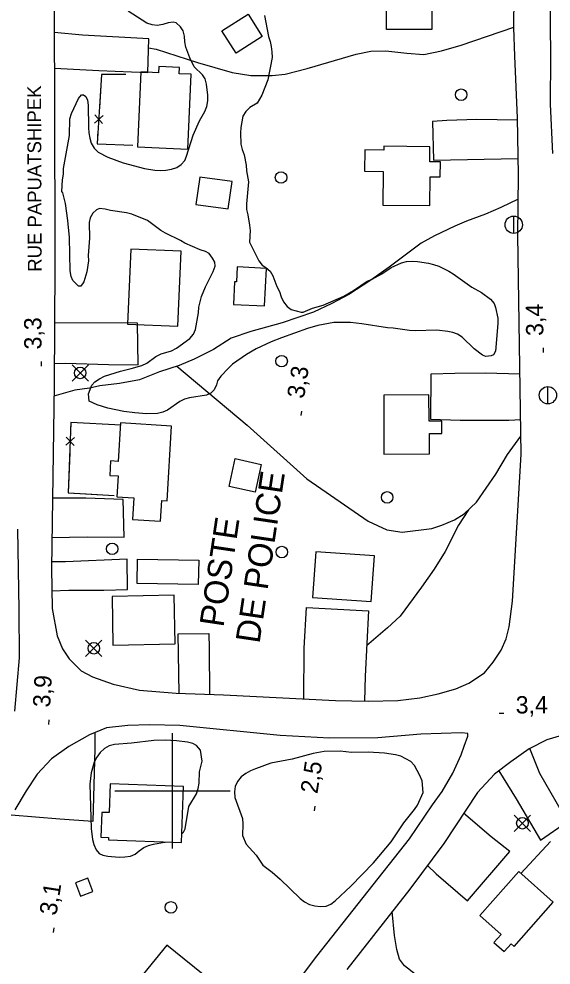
# Model space of a CAD drawing. Extents: x 282461 to 284471, y 5554090 to 5557646.
# Drawn here: x 282973.4 to 283065.6, y 5554769.8 to 5554933.8 of the extents above; entities that cross this region are included whole.
import ezdxf

# ---------------------------------------------------------------- set-up
doc = ezdxf.new("R2010")
doc.units = 0
for name, color, linetype in [('Niveau 15', 7, 'Continuous'), ('Niveau 19', 7, 'Continuous'), ('Niveau 2', 7, 'Continuous'), ('Niveau 21', 7, 'Continuous'), ('Niveau 22', 7, 'Continuous'), ('Niveau 3', 7, 'Continuous'), ('Niveau 31', 7, 'Continuous'), ('Niveau 36', 7, 'Continuous'), ('Niveau 37', 7, 'Continuous'), ('Niveau 61', 7, 'Continuous')]:
    doc.layers.add(name, color=color, linetype=linetype)

msp = doc.modelspace()

# ---------------------------------------------------------------- linework, layer by layer
at = {"layer": 'Niveau 19'}
for points in [[(282979.53, 5554925.23), (282987.23, 5554924.83), (282995.71, 5554924.51), (282995.9, 5554930.35), (282984.38, 5554931), (282979.49, 5554931.42)], [(283059.76, 5554916.24), (283052.7, 5554916.36), (283047.5, 5554916.2), (283045.02, 5554916.01), (283045.21, 5554909.29), (283059.87, 5554909.59)], [(282979.47, 5554874.07), (282981.42, 5554874.11), (282988.89, 5554873.89), (282994.04, 5554873.87), (282993.9, 5554881.05), (282979.52, 5554881.11)], [(283060.31, 5554864.29), (283058.28, 5554864.22), (283049.81, 5554864.19), (283044.73, 5554864.39), (283044.8, 5554872.27), (283048.91, 5554872.42), (283054.13, 5554872.47), (283060.21, 5554872.29)], [(282979.09, 5554843.92), (282985.21, 5554844.02), (282991.6, 5554843.98), (282991.41, 5554850.51), (282984.96, 5554850.73), (282979.17, 5554850.75)], [(282979.08, 5554834.66), (282982, 5554834.81), (282988.07, 5554834.81), (282992.18, 5554834.9), (282992.11, 5554840.17), (282981.45, 5554839.71), (282979.03, 5554839.69)], [(283022.74, 5554815.96), (283022.78, 5554824.74), (283023.18, 5554831.77), (283033.95, 5554831.22), (283033.37, 5554819.91), (283033.23, 5554815.58)], [(283001.14, 5554816.9), (283000.98, 5554827.21), (283006.25, 5554827.26), (283006.33, 5554824.71), (283006.37, 5554816.75)], [(282986.53, 5554810.11), (282986.54, 5554807.37), (282986.17, 5554794.73), (282980.43, 5554795.1), (282972.05, 5554795.8)], [(283056.52, 5554803.46), (283059.54, 5554798.65), (283063.72, 5554791.47), (283068.42, 5554794.68), (283063.65, 5554803.01), (283061.89, 5554807.33)], [(283044.16, 5554787.08), (283045.67, 5554785.62), (283051.08, 5554780.95), (283058.41, 5554789.53), (283055.19, 5554792.03), (283050.43, 5554796.15)], [(283024.76, 5554762.77), (283027.63, 5554762.2), (283030.08, 5554761.37), (283033.55, 5554759.28), (283037, 5554756.96), (283044.67, 5554766.18), (283040.2, 5554769.7), (283039.31, 5554770.85), (283038.87, 5554772.52), (283038.43, 5554774.95), (283038.07, 5554779.09)]]:
    msp.add_lwpolyline(points, dxfattribs=at)
at = {"layer": 'Niveau 2'}
for points in [[(282983.67, 5554920.01), (282984.24, 5554920.65), (282984.58, 5554920.65), (282984.94, 5554920.37), (282985.23, 5554919.73), (282985.36, 5554918.86), (282985.41, 5554914.99), (282985.48, 5554914.06), (282985.66, 5554913.14), (282985.9, 5554912.27), (282986.38, 5554911.4), (282987.08, 5554910.72), (282988.77, 5554909.86), (282991.44, 5554908.84), (282995.1, 5554907.89), (282996.9, 5554907.56), (282997.89, 5554907.51), (282998.81, 5554907.58), (282999.79, 5554907.76), (283000.72, 5554908.06), (283001.46, 5554908.59), (283002.09, 5554909.23), (283002.43, 5554909.99), (283003.54, 5554913.64), (283004.67, 5554916.14), (283005.58, 5554917.77), (283005.91, 5554918.64), (283006.08, 5554919.57), (283006.12, 5554920.56), (283005.87, 5554922.47), (283005.63, 5554923.39), (283005.15, 5554924.08), (283003.75, 5554925.46), (283002.97, 5554927.07), (283002.31, 5554928.92), (283002.13, 5554929.84), (283002.06, 5554930.83), (283001.82, 5554931.75), (283001.35, 5554932.44), (283000.64, 5554933.13), (283000.12, 5554933.24), (282999.25, 5554933.12), (282998.33, 5554932.82), (282997.35, 5554932.64), (282996.48, 5554932.75), (282995.55, 5554933.08), (282992.28, 5554935.14)], [(283015.91, 5554934.37), (283016.6, 5554930.73), (283016.9, 5554929.86), (283017.08, 5554928.99), (283017.21, 5554928.07), (283017.22, 5554927.09), (283016.51, 5554923.26), (283015.45, 5554920.58), (283014.65, 5554919.19), (283013.39, 5554918.42), (283012.7, 5554917.72), (283012.19, 5554916.91), (283011.81, 5554914.99), (283011.76, 5554914.06), (283011.84, 5554912.1), (283012.03, 5554911.17), (283012.39, 5554910.25), (283012.76, 5554908.46), (283012.83, 5554907.47), (283013.14, 5554905.56), (283012.78, 5554901.74), (283012.79, 5554900.76), (283013.04, 5554899.83), (283013.35, 5554898.04), (283013.42, 5554897.11), (283013.33, 5554895.09), (283014.93, 5554891.86), (283015.52, 5554891.11), (283016.16, 5554890.71), (283016.92, 5554890.08), (283017.39, 5554889.27), (283018.05, 5554887.43), (283018.53, 5554886.56), (283018.83, 5554885.64), (283019.24, 5554884.77), (283019.83, 5554883.97), (283020.53, 5554883.45), (283022.28, 5554882.95), (283022.62, 5554882.95), (283024.24, 5554883.66), (283026.08, 5554884.2), (283029.65, 5554885.73), (283031.32, 5554886.73), (283033.73, 5554888.32), (283034.6, 5554888.67), (283036.27, 5554889.61), (283037.88, 5554890.73), (283039.66, 5554891.5), (283040.53, 5554891.74), (283041.51, 5554891.8), (283042.44, 5554891.75), (283044.35, 5554891.48), (283045.22, 5554891.26), (283046.1, 5554890.92), (283047.85, 5554890.06), (283048.6, 5554889.61), (283051.82, 5554887.32), (283053.51, 5554886.35), (283055.09, 5554885.21), (283055.73, 5554884.46), (283055.97, 5554883.77), (283056.34, 5554881.92), (283056.36, 5554880.99), (283055.95, 5554876.24), (283055.61, 5554875.6), (283055.21, 5554875.42), (283054.28, 5554875.3), (283053.7, 5554875.52), (283052.24, 5554876.61), (283050.19, 5554878.62)], [(283050.19, 5554878.62), (283049.37, 5554879.13), (283048.55, 5554879.47), (283047.68, 5554879.64), (283045.77, 5554879.85), (283042.01, 5554879.76), (283041.02, 5554879.81), (283038.24, 5554880.19), (283037.25, 5554880.24), (283032.78, 5554880.96), (283030.81, 5554881.17), (283027.91, 5554881.2), (283025.14, 5554880.66), (283023.35, 5554880.12), (283018.86, 5554878.52), (283017.07, 5554877.81), (283014.48, 5554876.63), (283012.81, 5554875.63), (283010.4, 5554873.93), (283009.71, 5554873.28), (283008.34, 5554871.88), (283007.77, 5554871.07), (283007.61, 5554870.37), (283007.21, 5554869.5), (283006.64, 5554868.91), (283005.89, 5554868.56), (283002.94, 5554868.13), (283002.08, 5554867.89), (283001.27, 5554867.48), (282999.09, 5554866.01), (282998.28, 5554865.66), (282997.36, 5554865.42), (282995.45, 5554865.34), (282993.48, 5554865.5), (282991.57, 5554865.77), (282988.78, 5554866.33), (282986.92, 5554866.89), (282985.53, 5554867.57), (282985.45, 5554868.84), (282986.01, 5554870.3), (282986.53, 5554870.88), (282987.33, 5554871.41), (282988.19, 5554871.88), (282990.96, 5554872.77), (282992.81, 5554873.19), (282994.65, 5554873.73), (282995.52, 5554874.14), (282997.12, 5554875.26), (282997.99, 5554875.73), (282999.83, 5554876.26), (283000.7, 5554876.74), (283002.99, 5554878.38), (283003.62, 5554879.13), (283003.96, 5554879.95), (283004.5, 5554882.85), (283004.55, 5554883.83), (283004.99, 5554885.69), (283005.72, 5554887.38), (283007.02, 5554889.99), (283007.35, 5554890.92), (283007.29, 5554891.62), (283006.93, 5554892.31), (283006.34, 5554893.11), (283005.7, 5554893.51), (283004.77, 5554893.79), (283002.09, 5554894.93), (283001.34, 5554895.38), (282998.77, 5554896.64), (282997.96, 5554897.15), (282995.62, 5554898.87), (282992.94, 5554899.94), (282992.01, 5554900.16), (282989.23, 5554900.6), (282988.3, 5554900.83), (282987.32, 5554900.93), (282986.8, 5554900.7), (282986.17, 5554900.11), (282985.71, 5554899.3), (282985.55, 5554898.49), (282985.58, 5554895.77), (282985.39, 5554892.81), (282985.4, 5554891.88), (282985.13, 5554889.97), (282984.63, 5554888.23), (282984.12, 5554887.47), (282983.72, 5554887.47), (282982.72, 5554888.44), (282982.42, 5554889.14), (282982.24, 5554890.12), (282982.11, 5554895.91), (282981.84, 5554898.86), (282981.46, 5554901.81), (282980.97, 5554903.66), (282980.8, 5554903.89), (282980.94, 5554905.91), (282981.11, 5554906.9), (282981.09, 5554907.88), (282982.12, 5554913.57), (282982.2, 5554916.46), (282982.48, 5554917.39), (282983.67, 5554920.01)], [(283004.86, 5554807.08), (283004.15, 5554807.88), (283003.51, 5554808.21), (283002.58, 5554808.43), (283000.66, 5554808.69), (282998.69, 5554808.77), (282996.73, 5554808.74), (282992.86, 5554808.27), (282989.91, 5554808.05), (282988.98, 5554807.81), (282988.18, 5554807.33), (282987.44, 5554806.68), (282986.87, 5554805.86), (282986.42, 5554804.98), (282985.88, 5554803.12), (282985.68, 5554801.15), (282985.86, 5554793.5), (282986.12, 5554791.59), (282986.37, 5554790.73), (282986.73, 5554789.81), (282987.26, 5554789.18), (282987.91, 5554788.84), (282988.78, 5554788.68), (282990.75, 5554788.54), (282991.73, 5554788.56), (282992.71, 5554788.69), (282993.52, 5554789.05), (282994.2, 5554789.64), (282995.01, 5554790.17), (282995.81, 5554790.53), (282996.67, 5554790.78), (282998.58, 5554791.1), (282998.72, 5554791.14)], [(283001.62, 5554792.58), (283001.91, 5554792.83), (283002.19, 5554793.42), (283002.82, 5554797.31), (283004.12, 5554799.48), (283004.45, 5554800.41), (283004.61, 5554801.34), (283004.63, 5554803.31), (283005.12, 5554805.17), (283004.86, 5554807.08)], [(283043.43, 5554799.74), (283043.22, 5554801.77), (283042.86, 5554802.69), (283041.9, 5554804.41), (283041.25, 5554805.1), (283039.56, 5554806), (283038.63, 5554806.27), (283036.71, 5554806.53), (283033.87, 5554806.72), (283030.97, 5554806.67), (283029.05, 5554806.87), (283026.27, 5554806.83), (283024.36, 5554806.51), (283020.73, 5554805.52), (283017.03, 5554804.82), (283014.38, 5554803.85), (283013.52, 5554803.49), (283012.66, 5554803.01), (283011.86, 5554802.42), (283011.23, 5554801.65), (283010.84, 5554800.78), (283010.74, 5554799.85), (283010.76, 5554798.86), (283012.09, 5554795.23), (283012.16, 5554794.25), (283012.08, 5554792.27), (283012.74, 5554790.78), (283014.46, 5554788.86), (283015.64, 5554787.11), (283017.23, 5554785.92), (283018.64, 5554784.73), (283022.11, 5554781.36), (283022.87, 5554780.79), (283023.69, 5554780.34), (283024.62, 5554780.07), (283025.61, 5554779.97), (283026.6, 5554780.04), (283027.4, 5554780.4), (283028.15, 5554780.94), (283030.89, 5554783.47), (283034.82, 5554787.54), (283037.89, 5554791.18), (283040.04, 5554794.46), (283041.91, 5554796.76), (283042.42, 5554797.52), (283043.43, 5554799.74)]]:
    msp.add_lwpolyline(points, dxfattribs=at)
at = {"layer": 'Niveau 21'}
for points in [[(283065.33, 5554944.32), (283065.48, 5554927.24), (283065.4, 5554919.02), (283065.8, 5554910.46)], [(282979.39, 5554942.17), (282979.56, 5554920.93), (282979.58, 5554891.06), (282979.45, 5554870.46), (282979.02, 5554838.6), (282979.13, 5554831.62), (282980.02, 5554826.9), (282980.94, 5554824.62), (282982.06, 5554822.89), (282984.13, 5554820.84), (282986.11, 5554819.76), (282989.72, 5554818.52), (282994.28, 5554817.44), (283000.59, 5554816.92), (283008.84, 5554816.68), (283028.2, 5554815.7), (283033.86, 5554815.56), (283039.01, 5554815.66), (283042.81, 5554816.14), (283045.99, 5554816.8), (283049.1, 5554817.7), (283051.35, 5554818.7), (283054.05, 5554820.46), (283055.53, 5554822.32), (283056.9, 5554824.42), (283057.8, 5554826.34), (283058.29, 5554828.43), (283058.88, 5554832.89), (283060.38, 5554858.34), (283059.82, 5554896.32), (283059.92, 5554906.75), (283059.76, 5554916.65), (283059.28, 5554927.36), (283059.14, 5554932.33)], [(283059.14, 5554932.33), (283059.2, 5554937.72)], [(282972.65, 5554813.8), (282973.48, 5554823.09), (282973.44, 5554831.38), (282973.2, 5554845.37)], [(283147.21, 5554828.07), (283145.57, 5554824.59), (283143.93, 5554821.79), (283141.75, 5554819.29), (283139.46, 5554817.3), (283137.16, 5554815.77), (283133.99, 5554814.42), (283131.92, 5554813.76), (283126.48, 5554812.73), (283118.54, 5554812.47), (283109.51, 5554812.05), (283099.79, 5554811.27), (283090.36, 5554810.78), (283076.87, 5554810.49), (283073.62, 5554810.5), (283067.37, 5554809.58), (283064.83, 5554808.87), (283061.79, 5554807.28), (283058.63, 5554805.05), (283055.8, 5554802.92), (283052.83, 5554799.72), (283047.01, 5554790.9), (283041.09, 5554782.98), (283030.18, 5554769.08)], [(283018.81, 5554763.16), (283024.99, 5554771.37), (283041.04, 5554791.69), (283045.05, 5554797.61), (283046.7, 5554799.9), (283048.56, 5554803.06), (283049.97, 5554806.27), (283050.52, 5554807.73), (283051.13, 5554809.48), (283051.13, 5554809.94), (283050.08, 5554810.04), (283043, 5554809.81), (283035.53, 5554809.23), (283027.21, 5554809.15), (283018.62, 5554809.59), (283001.26, 5554811.32), (282995.98, 5554811.47), (282992.24, 5554811.35), (282988.56, 5554810.93), (282985.57, 5554809.73), (282982.01, 5554807.7), (282979.04, 5554805.56), (282976.54, 5554802.92), (282974.61, 5554799.99), (282972.64, 5554796.71)]]:
    msp.add_lwpolyline(points, dxfattribs=at)
at = {"layer": 'Niveau 22'}
for points in [[(282995.85, 5554928.8), (282997.15, 5554928.53), (283004.31, 5554926.26), (283010.31, 5554924.5), (283013.56, 5554924.01), (283017.23, 5554924), (283019.53, 5554924.21), (283023.34, 5554925.17), (283031.78, 5554927.68), (283034.32, 5554928.23), (283036.93, 5554928.25), (283040.6, 5554927.83), (283043.5, 5554927.62), (283046.58, 5554928.24), (283050.02, 5554929.25), (283059.15, 5554932.39)], [(283059.88, 5554902.53), (283056.86, 5554901.1), (283054.21, 5554899.98), (283050.93, 5554898.73), (283048.91, 5554897.85), (283045.38, 5554896.18), (283043.05, 5554894.92), (283037.52, 5554890.75), (283034.36, 5554888.52), (283030.51, 5554886.06), (283027.58, 5554884.47), (283024.41, 5554882.99), (283018.97, 5554881.14), (283013.54, 5554879.64), (283010.12, 5554878.44), (283007.07, 5554876.5), (283003.76, 5554874.81), (283001.11, 5554873.74), (282997.73, 5554872.62), (282994.27, 5554871.26), (282990.8, 5554870.59), (282987.36, 5554870.23), (282985.57, 5554869.81), (282983.08, 5554869.44), (282979.42, 5554868.39)], [(283000.74, 5554873.62), (283012.9, 5554863.38), (283023.28, 5554854.11), (283033.89, 5554846.77), (283037.09, 5554845.23), (283039.76, 5554844.85), (283044.89, 5554845.46), (283046.66, 5554846.03), (283048.85, 5554846.98), (283050.51, 5554848.04), (283052.63, 5554850.02), (283056.03, 5554854.9), (283058.02, 5554858.28), (283060.34, 5554861.46)], [(283051.26, 5554848.74), (283049.55, 5554846.06), (283047.23, 5554841.47), (283045.3, 5554838.44), (283043.14, 5554835.29), (283039.45, 5554830.3), (283037.22, 5554828.25), (283033.62, 5554825.16)]]:
    msp.add_lwpolyline(points, dxfattribs=at)
at = {"layer": 'Niveau 3'}
for p, q in [((283064.26, 5554875.99), (283064.24, 5554876.79)), ((282977.26, 5554873.63), (282977.26, 5554874.43)), ((283022.28, 5554865.04), (283022.4, 5554865.83)), ((283056.57, 5554813.45), (283057.37, 5554813.45)), ((282978.57, 5554811.54), (282978.61, 5554812.34)), ((283024.6, 5554796.57), (283024.72, 5554797.36)), ((282979.38, 5554775.47), (282979.5, 5554776.26))]:
    msp.add_line(p, q, dxfattribs=at)
at = {"layer": 'Niveau 31'}
for points in [[(283044.94, 5554942.32), (283044.94, 5554931.93), (283037.05, 5554931.93), (283037.05, 5554942.32), (283044.94, 5554942.32)], [(283015.53, 5554930.77), (283010.99, 5554927.87), (283008.53, 5554931.73), (283013.08, 5554934.63), (283015.53, 5554930.77)], [(282994.48, 5554924.61), (282993.9, 5554911.62), (283002.64, 5554911.23), (283003.21, 5554924.21), (283001.13, 5554924.3), (283001.18, 5554925.38), (282997.62, 5554925.54), (282997.57, 5554924.46), (282994.48, 5554924.61)], [(283044.58, 5554901.46), (283044.63, 5554906.44), (283046.36, 5554906.42), (283046.39, 5554909), (283044.56, 5554909.02), (283044.58, 5554911.65), (283036.61, 5554911.73), (283036.6, 5554911.05), (283033.28, 5554911.08), (283033.24, 5554907.38), (283036.5, 5554907.35), (283036.44, 5554901.54), (283044.58, 5554901.46)], [(283010.29, 5554905.62), (283004.7, 5554906.38), (283004.05, 5554901.63), (283009.64, 5554900.87), (283010.29, 5554905.62)], [(283001.47, 5554893.53), (282992.77, 5554893.91), (282992.21, 5554880.89), (283000.91, 5554880.52), (283001.47, 5554893.53)], [(283015.91, 5554884.04), (283016.24, 5554890.55), (283011.2, 5554890.8), (283011.07, 5554888.2), (283010.72, 5554888.22), (283010.53, 5554884.31), (283015.91, 5554884.04)], [(283044.42, 5554868.62), (283036.58, 5554868.61), (283036.59, 5554858.39), (283044.52, 5554858.4), (283044.51, 5554861.94), (283046.63, 5554861.94), (283046.63, 5554864.09), (283044.43, 5554864.09), (283044.42, 5554868.62)], [(282999.82, 5554863.23), (282990.99, 5554863.77), (282990.59, 5554857.1), (282989.25, 5554857.18), (282989.1, 5554854.69), (282990.54, 5554854.6), (282990.32, 5554850.96), (282993.3, 5554850.77), (282993.07, 5554847.06), (282997.9, 5554846.77), (282998.11, 5554850.34), (282999.03, 5554850.28), (282999.82, 5554863.23)], [(283015.32, 5554856.57), (283014.28, 5554851.8), (283009.78, 5554852.78), (283010.83, 5554857.61), (283015.32, 5554856.57)], [(283034.43, 5554832.82), (283034.97, 5554840.75), (283024.8, 5554841.45), (283024.26, 5554833.51), (283034.43, 5554832.82)], [(282993.93, 5554840.18), (283004.52, 5554839.99), (283004.44, 5554835.77), (282993.84, 5554835.97), (282993.93, 5554840.18)], [(283000.26, 5554833.9), (282989.5, 5554833.69), (282989.66, 5554825.27), (283000.42, 5554825.47), (283000.26, 5554833.9)], [(283001.91, 5554800.77), (282989.16, 5554801.25), (282988.98, 5554796.24), (282987.71, 5554796.29), (282987.55, 5554791.97), (282988.88, 5554791.92), (282988.87, 5554791.52), (283001.54, 5554791.04), (283001.91, 5554800.77)], [(283065.96, 5554780.72), (283059.96, 5554786.02), (283053.23, 5554778.39), (283056.92, 5554775.14), (283055.68, 5554773.73), (283057.46, 5554772.16), (283058.66, 5554773.52), (283059.19, 5554773.05), (283065.96, 5554780.72)], [(282985.29, 5554784.88), (282983.18, 5554784.07), (282984.06, 5554781.77), (282986.17, 5554782.58), (282985.29, 5554784.88)], [(282999.02, 5554773.28), (282990.93, 5554763.33), (282998.68, 5554757.03), (283006.77, 5554766.98), (282999.02, 5554773.28)]]:
    msp.add_lwpolyline(points, dxfattribs=at)
at = {"layer": 'Niveau 36'}
for p, q in [((283059.1, 5554896.61), (283059.1, 5554899.61)), ((282985.4, 5554871.01), (282982.58, 5554873.83)), ((282982.58, 5554871.01), (282985.4, 5554873.83)), ((283065.02, 5554867.08), (283065.02, 5554870.08)), ((282987.75, 5554823.3), (282984.93, 5554826.12)), ((282984.93, 5554823.3), (282987.75, 5554826.12)), ((283062.02, 5554792.98), (283059.2, 5554795.8)), ((283059.2, 5554792.98), (283062.02, 5554795.8))]:
    msp.add_line(p, q, dxfattribs=at)
for centre, radius in [((283049.99, 5554920.66), 1), ((283018.79, 5554906.31), 1), ((283059.1, 5554898.12), 1.5), ((283018.89, 5554874.47), 1), ((282983.99, 5554872.44), 1), ((283065.02, 5554868.58), 1.5), ((283037.17, 5554850.87), 1), ((282989.53, 5554841.96), 1), ((283018.93, 5554841.4), 1), ((282986.35, 5554824.72), 1), ((283060.61, 5554794.4), 1), ((282999.71, 5554779.82), 1)]:
    msp.add_circle(centre, radius, dxfattribs=at)
at = {"layer": 'Niveau 37'}
for p, q in [((282986.44, 5554915.73), (282987.94, 5554917.06)), ((282986.52, 5554917.14), (282987.85, 5554915.64)), ((282981.51, 5554859.9), (282982.98, 5554861.27)), ((282981.56, 5554861.32), (282982.93, 5554859.85))]:
    msp.add_line(p, q, dxfattribs=at)
for points in [[(282991.88, 5554924.14), (282987.66, 5554924.16), (282986.93, 5554912.17), (282993.13, 5554911.94)], [(282991.88, 5554924.14), (282987.66, 5554924.16), (282987.31, 5554918.39)], [(282987.07, 5554914.4), (282986.93, 5554912.17), (282993.13, 5554911.94)], [(282991.1, 5554863.38), (282982.36, 5554863.83), (282981.93, 5554851.68), (282989.86, 5554851.17)], [(282991.1, 5554863.38), (282982.36, 5554863.83), (282982.32, 5554862.58)], [(282982.17, 5554858.58), (282981.93, 5554851.68), (282985.01, 5554851.48)], [(282985.01, 5554851.48), (282989.86, 5554851.17)], [(283065.5, 5554791.23), (283060.32, 5554785.71)], [(283065.5, 5554791.23), (283060.32, 5554785.71)]]:
    msp.add_lwpolyline(points, dxfattribs=at)
at = {"layer": 'Niveau 61'}
for points in [[(283000, 5554790), (283000, 5554810)], [(282990, 5554800), (283010, 5554800)]]:
    msp.add_lwpolyline(points, dxfattribs=at)

# ---------------------------------------------------------------- texts
at = {"layer": 'Niveau 15'}
msp.add_text('RUE PAPUATSHIPEK', height=2.3999, rotation=90.2153, dxfattribs=at).set_placement((282977.32, 5554889.98))
at = {"layer": 'Niveau 3'}
for s, rotation, p in [('3,4  ', 90.9423, (283064.25, 5554878.87)), ('3,3  ', 90.2313, (282977.29, 5554876.51)), ('3,3  ', 81.0957, (283022.76, 5554867.88)), ('3,9  ', 86.8138, (282978.77, 5554814.42)), ('3,4  ', 0.335, (283059.45, 5554813.42)), ('2,5  ', 81.0957, (283025.08, 5554799.41)), ('3,1  ', 81.0957, (282979.86, 5554778.31))]:
    msp.add_text(s, height=3, rotation=rotation, dxfattribs=at).set_placement(p)
at = {"layer": 'Niveau 31'}
for s, p in [('DE POLICE', (283015.05, 5554825.43)), ('POSTE', (283008.8, 5554828.26))]:
    msp.add_text(s, height=4.2, rotation=81.5139, dxfattribs=at).set_placement(p)

doc.saveas('drawing.dxf')
